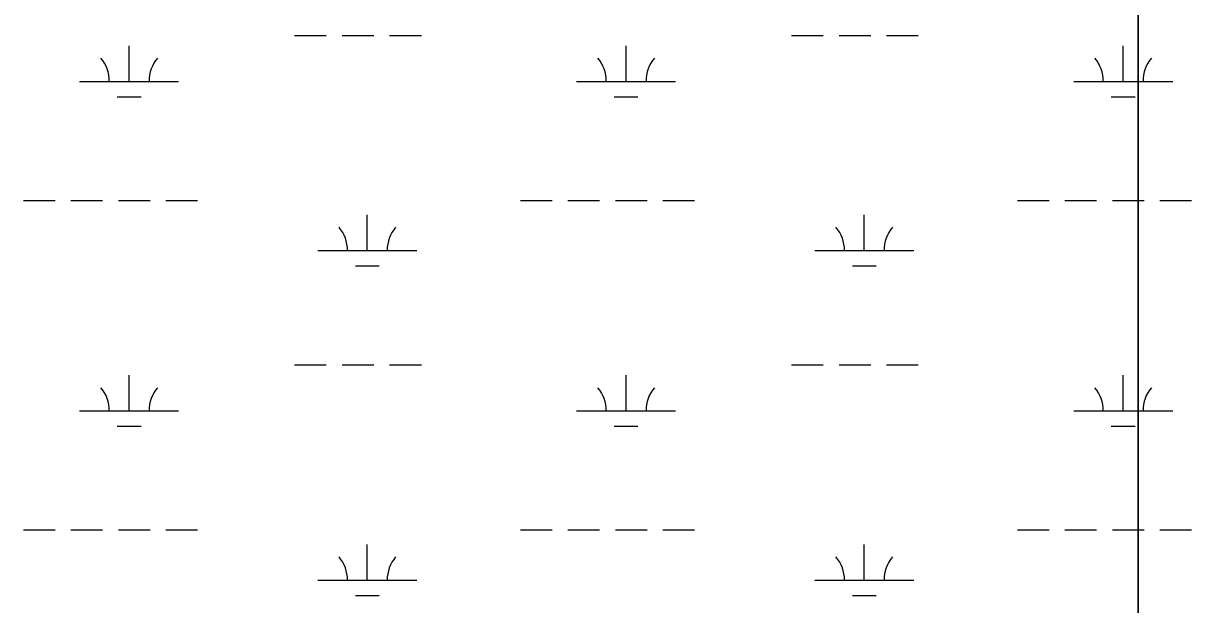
# Model space of a CAD drawing. Extents: x 3177185 to 3215018, y 812988 to 838321.
# Drawn here: x 3210189 to 3211369, y 825129 to 825716 of the extents above; entities that cross this region are included whole.
import ezdxf

# ---------------------------------------------------------------- set-up
doc = ezdxf.new("R2010")
doc.units = 0
doc.layers.add('V-SITE-VEGE', color=7, linetype='Continuous')
doc.layers.add('V-WETL-SWMP', color=7, linetype='Continuous')

msp = doc.modelspace()

# ---------------------------------------------------------------- linework, layer by layer
at = {"layer": 'V-SITE-VEGE'}
msp.add_line((3211314.8, 827522.4), (3211314.8, 824867.4), dxfattribs=at)
msp.add_lwpolyline([(3211314.8, 821020.6), (3211314.8, 827522.4)], dxfattribs=at)
at = {"layer": 'V-WETL-SWMP'}
for p, q in [((3210462.8, 825703.8), (3210494.8, 825703.8)), ((3210510.8, 825703.8), (3210542.8, 825703.8)), ((3210558.8, 825703.8), (3210590.8, 825703.8)), ((3210964.7, 825703.8), (3210996.7, 825703.8)), ((3211012.7, 825703.8), (3211044.7, 825703.8)), ((3211060.7, 825703.8), (3211092.7, 825703.8)), ((3210295.7, 825657.4), (3210295.7, 825693.4)), ((3210797.6, 825657.4), (3210797.6, 825693.4)), ((3211299.6, 825657.4), (3211299.6, 825693.4)), ((3210245.7, 825657.4), (3210345.7, 825657.4)), ((3210747.6, 825657.4), (3210847.6, 825657.4)), ((3211249.6, 825657.4), (3211349.6, 825657.4)), ((3210283.7, 825642), (3210307.7, 825642)), ((3210785.6, 825642), (3210809.6, 825642)), ((3211287.6, 825642), (3211311.6, 825642)), ((3210188.9, 825537.3), (3210220.9, 825537.3)), ((3210236.9, 825537.3), (3210268.9, 825537.3)), ((3210284.9, 825537.3), (3210316.9, 825537.3)), ((3210332.9, 825537.3), (3210364.9, 825537.3)), ((3210690.8, 825537.3), (3210722.8, 825537.3)), ((3210738.8, 825537.3), (3210770.8, 825537.3)), ((3210786.8, 825537.3), (3210818.8, 825537.3)), ((3210834.8, 825537.3), (3210866.8, 825537.3)), ((3211192.7, 825537.3), (3211224.7, 825537.3)), ((3211240.7, 825537.3), (3211272.7, 825537.3)), ((3211288.7, 825537.3), (3211320.7, 825537.3)), ((3211336.7, 825537.3), (3211368.7, 825537.3)), ((3210536.2, 825486.6), (3210536.2, 825522.6)), ((3211038.1, 825486.6), (3211038.1, 825522.6)), ((3210486.2, 825486.6), (3210586.2, 825486.6)), ((3210988.1, 825486.6), (3211088.1, 825486.6)), ((3210524.2, 825471.2), (3210548.2, 825471.2)), ((3211026.1, 825471.2), (3211050.1, 825471.2)), ((3210462.8, 825371.2), (3210494.8, 825371.2)), ((3210510.8, 825371.2), (3210542.8, 825371.2)), ((3210558.8, 825371.2), (3210590.8, 825371.2)), ((3210964.7, 825371.2), (3210996.7, 825371.2)), ((3211012.7, 825371.2), (3211044.7, 825371.2)), ((3211060.7, 825371.2), (3211092.7, 825371.2)), ((3210295.7, 825324.7), (3210295.7, 825360.7)), ((3210797.6, 825324.7), (3210797.6, 825360.7)), ((3211299.6, 825324.7), (3211299.6, 825360.7)), ((3210245.7, 825324.7), (3210345.7, 825324.7)), ((3210747.6, 825324.7), (3210847.6, 825324.7)), ((3211249.6, 825324.7), (3211349.6, 825324.7)), ((3210283.7, 825309.3), (3210307.7, 825309.3)), ((3210785.6, 825309.3), (3210809.6, 825309.3)), ((3211287.6, 825309.3), (3211311.6, 825309.3)), ((3210188.9, 825204.7), (3210220.9, 825204.7)), ((3210236.9, 825204.7), (3210268.9, 825204.7)), ((3210284.9, 825204.7), (3210316.9, 825204.7)), ((3210332.9, 825204.7), (3210364.9, 825204.7)), ((3210690.8, 825204.7), (3210722.8, 825204.7)), ((3210738.8, 825204.7), (3210770.8, 825204.7)), ((3210786.8, 825204.7), (3210818.8, 825204.7)), ((3210834.8, 825204.7), (3210866.8, 825204.7)), ((3211192.7, 825204.7), (3211224.7, 825204.7)), ((3211240.7, 825204.7), (3211272.7, 825204.7)), ((3211288.7, 825204.7), (3211320.7, 825204.7)), ((3211336.7, 825204.7), (3211368.7, 825204.7)), ((3210536.2, 825153.9), (3210536.2, 825189.9)), ((3211038.1, 825153.9), (3211038.1, 825189.9)), ((3210486.2, 825153.9), (3210586.2, 825153.9)), ((3210988.1, 825153.9), (3211088.1, 825153.9)), ((3210524.2, 825138.5), (3210548.2, 825138.5)), ((3211026.1, 825138.5), (3211050.1, 825138.5))]:
    msp.add_line(p, q, dxfattribs=at)
for centre, start, end in [((3210240.5, 825657.9), 359.2282, 40.7718), ((3210351, 825657.9), 139.2282, 180.7718), ((3210742.4, 825657.9), 359.2282, 40.7718), ((3210852.9, 825657.9), 139.2282, 180.7718), ((3211244.3, 825657.9), 359.2282, 40.7718), ((3211354.8, 825657.9), 139.2282, 180.7718), ((3210481, 825487.1), 359.2282, 40.7718), ((3210591.5, 825487.1), 139.2282, 180.7718), ((3210982.9, 825487.1), 359.2282, 40.7718), ((3211093.4, 825487.1), 139.2282, 180.7718), ((3210240.5, 825325.2), 359.2282, 40.7718), ((3210351, 825325.2), 139.2282, 180.7718), ((3210742.4, 825325.2), 359.2282, 40.7718), ((3210852.9, 825325.2), 139.2282, 180.7718), ((3211244.3, 825325.2), 359.2282, 40.7718), ((3211354.8, 825325.2), 139.2282, 180.7718), ((3210481, 825154.4), 359.2282, 40.7718), ((3210591.5, 825154.4), 139.2282, 180.7718), ((3210982.9, 825154.4), 359.2282, 40.7718), ((3211093.4, 825154.4), 139.2282, 180.7718)]:
    msp.add_arc(centre, 35.2, start, end, dxfattribs=at)

doc.saveas('drawing.dxf')
